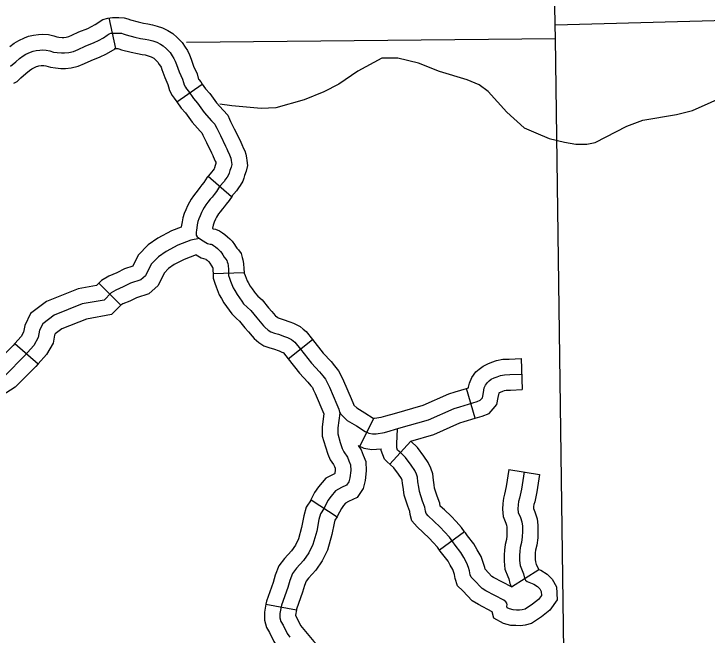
# Model space of a CAD drawing. Extents: x 1377389 to 1380723, y 1168351 to 1170484.
# Drawn here: x 1379477.4 to 1379544.4, y 1168886.6 to 1168946.6 of the extents above; entities that cross this region are included whole.
import ezdxf

# ---------------------------------------------------------------- set-up
doc = ezdxf.new("R2010")
doc.units = 0
doc.layers.add('B_Fill', color=7, linetype='Continuous')

msp = doc.modelspace()

# ---------------------------------------------------------------- linework, layer by layer
at = {"layer": 'B_Fill'}
for p, q in [((1379487.23, 1168943.246), (1379486.56, 1168946.216)), ((1379493.119, 1168938.103), (1379495.576, 1168939.824)), ((1379496.147, 1168930.94), (1379498.406, 1168928.965)), ((1379496.615, 1168921.522), (1379499.613, 1168921.617)), ((1379485.572, 1168920.58), (1379487.694, 1168918.46)), ((1379503.884, 1168913.271), (1379506.234, 1168915.136)), ((1379477.467, 1168914.779), (1379479.725, 1168912.804)), ((1379521.96, 1168907.541), (1379521.103, 1168910.416)), ((1379510.811, 1168904.835), (1379512.153, 1168907.518)), ((1379515.716, 1168905.342), (1379513.702, 1168903.119)), ((1379525.188, 1168902.581), (1379528.153, 1168902.122)), ((1379506.087, 1168899.66), (1379508.603, 1168898.026)), ((1379520.924, 1168896.586), (1379518.514, 1168894.799)), ((1379525.452, 1168891.274), (1379528.085, 1168892.94)), ((1379501.723, 1168889.576), (1379504.672, 1168889.024))]:
    msp.add_line(p, q, dxfattribs=at)
for points in [[(1379532.56, 1168720.8), (1379532.489, 1168733.387), (1379532.476, 1168733.801), (1379531.151, 1168839.443), (1379531.13, 1168840.187), (1379529.701, 1168944.238), (1379529.674, 1168945.54), (1379529.536, 1168953.218)], [(1379485.378, 1168945.676), (1379485.521, 1168945.776), (1379485.947, 1168946.062), (1379486.451, 1168946.202)], [(1379486.451, 1168946.202), (1379486.902, 1168946.259), (1379487.224, 1168946.246), (1379487.516, 1168946.246), (1379488.012, 1168946.215), (1379488.378, 1168946.113), (1379488.645, 1168946.018), (1379489.391, 1168945.829), (1379489.9, 1168945.714), (1379490.312, 1168945.644), (1379490.746, 1168945.557), (1379491.216, 1168945.431), (1379491.739, 1168945.253), (1379492.253, 1168945.016), (1379492.712, 1168944.724), (1379493.153, 1168944.319), (1379493.633, 1168943.829), (1379493.922, 1168943.379), (1379494.133, 1168943.07), (1379494.343, 1168942.65), (1379494.499, 1168942.232), (1379494.731, 1168941.559), (1379495.067, 1168940.818), (1379495.184, 1168940.408), (1379495.209, 1168940.325), (1379495.223, 1168940.297), (1379495.245, 1168940.267), (1379495.43, 1168940.033), (1379495.576, 1168939.824)], [(1379529.674, 1168945.54), (1379546.231, 1168946.004)], [(1379476.966, 1168943.451), (1379477.407, 1168943.781), (1379477.834, 1168944.044), (1379478.385, 1168944.281), (1379478.773, 1168944.443), (1379479.271, 1168944.549), (1379479.753, 1168944.607), (1379480.145, 1168944.63), (1379480.703, 1168944.604), (1379481.21, 1168944.476), (1379481.503, 1168944.395), (1379481.712, 1168944.369), (1379482.042, 1168944.336), (1379482.183, 1168944.336), (1379482.417, 1168944.361), (1379482.662, 1168944.416), (1379482.956, 1168944.543), (1379483.654, 1168944.87), (1379484.515, 1168945.206), (1379484.872, 1168945.376), (1379485.227, 1168945.57), (1379485.378, 1168945.676)], [(1379477.049, 1168941.547), (1379477.556, 1168941.97), (1379477.914, 1168942.287), (1379478.252, 1168942.54), (1379478.526, 1168942.709), (1379478.97, 1168942.899), (1379479.223, 1168943.005), (1379479.518, 1168943.068), (1379479.885, 1168943.112), (1379480.153, 1168943.128), (1379480.483, 1168943.112), (1379480.827, 1168943.026), (1379481.207, 1168942.92), (1379481.545, 1168942.878), (1379481.967, 1168942.836), (1379482.262, 1168942.836), (1379482.663, 1168942.878), (1379483.128, 1168942.984), (1379483.571, 1168943.174), (1379484.246, 1168943.491), (1379485.112, 1168943.829), (1379485.555, 1168944.04), (1379486.019, 1168944.294), (1379486.37, 1168944.539), (1379486.582, 1168944.682), (1379486.746, 1168944.727)], [(1379486.746, 1168944.727), (1379486.966, 1168944.755), (1379487.194, 1168944.746), (1379487.469, 1168944.746), (1379487.761, 1168944.727), (1379487.926, 1168944.682), (1379488.209, 1168944.581), (1379489.042, 1168944.37), (1379489.609, 1168944.242), (1379490.038, 1168944.169), (1379490.404, 1168944.096), (1379490.779, 1168943.995), (1379491.181, 1168943.858), (1379491.534, 1168943.695), (1379491.796, 1168943.529), (1379492.109, 1168943.241), (1379492.454, 1168942.89), (1379492.671, 1168942.551), (1379492.837, 1168942.308), (1379492.965, 1168942.052), (1379493.086, 1168941.726), (1379493.336, 1168941.003), (1379493.655, 1168940.3), (1379493.744, 1168939.989), (1379493.81, 1168939.766), (1379493.938, 1168939.515), (1379494.047, 1168939.364), (1379494.226, 1168939.136), (1379494.721, 1168938.431), (1379495.118, 1168937.986), (1379495.764, 1168937.084), (1379496.472, 1168936.283), (1379496.775, 1168935.964), (1379496.846, 1168935.805), (1379496.963, 1168935.555), (1379497.322, 1168934.844), (1379497.814, 1168933.837), (1379497.947, 1168933.571), (1379498.017, 1168933.407), (1379498.189, 1168933.001), (1379498.275, 1168932.821), (1379498.321, 1168932.673), (1379498.368, 1168932.431), (1379498.399, 1168932.251), (1379498.415, 1168932.056), (1379498.368, 1168931.814), (1379498.251, 1168931.478), (1379498.165, 1168931.228), (1379498.111, 1168931.072), (1379497.97, 1168930.837), (1379497.83, 1168930.634), (1379497.681, 1168930.415), (1379497.244, 1168929.916), (1379496.941, 1168929.443), (1379496.707, 1168929.149), (1379496.519, 1168928.914), (1379496.343, 1168928.691), (1379496.12, 1168928.409), (1379495.932, 1168928.162), (1379495.768, 1168927.915), (1379495.638, 1168927.692), (1379495.498, 1168927.422), (1379495.357, 1168927.093), (1379495.228, 1168926.799), (1379495.157, 1168926.552), (1379495.087, 1168926.212), (1379495.032, 1168925.94), (1379495, 1168925.706), (1379494.978, 1168925.511), (1379494.978, 1168925.37), (1379494.989, 1168925.218), (1379495.07, 1168925.082), (1379495.266, 1168924.93), (1379495.483, 1168924.783), (1379496.073, 1168924.419), (1379496.204, 1168924.385), (1379496.347, 1168924.373), (1379496.439, 1168924.356), (1379496.525, 1168924.322), (1379496.656, 1168924.23), (1379496.856, 1168924.087), (1379497.028, 1168923.949), (1379497.194, 1168923.789), (1379497.326, 1168923.657), (1379497.451, 1168923.491), (1379497.543, 1168923.342), (1379497.7, 1168923.118), (1379497.859, 1168922.897), (1379497.941, 1168922.792), (1379497.978, 1168922.65), (1379498.033, 1168922.48), (1379498.069, 1168922.283), (1379498.104, 1168921.899), (1379498.122, 1168921.322), (1379498.195, 1168921.065), (1379498.305, 1168920.791), (1379498.552, 1168920.14), (1379498.717, 1168919.884), (1379498.936, 1168919.499), (1379499.156, 1168919.188), (1379499.394, 1168918.849)], [(1379494.057, 1168943.868), (1379529.701, 1168944.238)], [(1379477.363, 1168939.916), (1379477.675, 1168940.086), (1379478.037, 1168940.418), (1379478.533, 1168940.832), (1379478.863, 1168941.123), (1379479.097, 1168941.299), (1379479.219, 1168941.374), (1379479.554, 1168941.518), (1379479.673, 1168941.567), (1379479.766, 1168941.587), (1379480.017, 1168941.617), (1379480.161, 1168941.626), (1379480.264, 1168941.621), (1379480.444, 1168941.576), (1379480.911, 1168941.446), (1379481.377, 1168941.388), (1379481.892, 1168941.336), (1379482.341, 1168941.336), (1379482.909, 1168941.396), (1379483.593, 1168941.552), (1379484.185, 1168941.805), (1379484.838, 1168942.112), (1379485.708, 1168942.451), (1379486.237, 1168942.704), (1379487.23, 1168943.246)], [(1379487.1, 1168943.219), (1379487.137, 1168943.246)], [(1379487.137, 1168943.246), (1379487.422, 1168943.246), (1379487.501, 1168943.241), (1379487.774, 1168943.144), (1379488.692, 1168942.912), (1379489.317, 1168942.77), (1379489.765, 1168942.694), (1379490.062, 1168942.635), (1379490.342, 1168942.559), (1379490.624, 1168942.463), (1379490.815, 1168942.375), (1379490.879, 1168942.334), (1379491.065, 1168942.163), (1379491.275, 1168941.95), (1379491.42, 1168941.723), (1379491.541, 1168941.546), (1379491.587, 1168941.453), (1379491.674, 1168941.22), (1379491.941, 1168940.447), (1379492.243, 1168939.781), (1379492.304, 1168939.569), (1379492.411, 1168939.207), (1379492.653, 1168938.733), (1379492.849, 1168938.46), (1379493.023, 1168938.24), (1379493.119, 1168938.103)], [(1379525.014, 1168937.109), (1379523.189, 1168939.095), (1379522.321, 1168939.758), (1379521.162, 1168940.229), (1379518.49, 1168941.035), (1379516.476, 1168941.849), (1379514.458, 1168942.322), (1379512.94, 1168942.316), (1379510.597, 1168941.071), (1379508.754, 1168939.808), (1379507.327, 1168939.084), (1379505.423, 1168938.3), (1379502.679, 1168937.538), (1379501.263, 1168937.477), (1379498.416, 1168937.713), (1379497.255, 1168937.888)], [(1379495.576, 1168939.824), (1379495.899, 1168939.364), (1379496.291, 1168938.924), (1379496.939, 1168938.02), (1379497.578, 1168937.296), (1379498.038, 1168936.812), (1379498.209, 1168936.432), (1379498.312, 1168936.212), (1379498.666, 1168935.511), (1379499.159, 1168934.501), (1379499.308, 1168934.202), (1379499.397, 1168933.994), (1379499.557, 1168933.617), (1379499.673, 1168933.373), (1379499.778, 1168933.042), (1379499.844, 1168932.702), (1379499.889, 1168932.44), (1379499.927, 1168931.972), (1379499.82, 1168931.422), (1379499.669, 1168930.987), (1379499.583, 1168930.737), (1379499.476, 1168930.432), (1379499.232, 1168930.024), (1379499.067, 1168929.787), (1379498.871, 1168929.497), (1379498.406, 1168928.965)], [(1379525.014, 1168937.109), (1379526.693, 1168935.591), (1379527.803, 1168935.103), (1379529.113, 1168934.581), (1379530.579, 1168934.203), (1379531.66, 1168934.034), (1379532.737, 1168934.005), (1379533.53, 1168934.169), (1379536.613, 1168935.759), (1379538.151, 1168936.343), (1379541.403, 1168936.898), (1379542.947, 1168937.283), (1379546.568, 1168938.889), (1379546.778, 1168939.042)], [(1379493.119, 1168938.103), (1379493.543, 1168937.498), (1379493.946, 1168937.047), (1379494.589, 1168936.148), (1379495.366, 1168935.27), (1379495.514, 1168935.113), (1379495.614, 1168934.899), (1379495.979, 1168934.177), (1379496.469, 1168933.173), (1379496.585, 1168932.94), (1379496.637, 1168932.82), (1379496.82, 1168932.385), (1379496.869, 1168932.284), (1379496.893, 1168932.16), (1379496.895, 1168932.145), (1379496.834, 1168931.968), (1379496.748, 1168931.719), (1379496.745, 1168931.711), (1379496.709, 1168931.65), (1379496.592, 1168931.482), (1379496.492, 1168931.333), (1379496.147, 1168930.94)], [(1379496.147, 1168930.94), (1379496.041, 1168930.819), (1379495.721, 1168930.318), (1379495.535, 1168930.086), (1379495.344, 1168929.847), (1379495.166, 1168929.62), (1379494.935, 1168929.328), (1379494.71, 1168929.033), (1379494.493, 1168928.707), (1379494.323, 1168928.415), (1379494.141, 1168928.065), (1379493.981, 1168927.69), (1379493.813, 1168927.309), (1379493.699, 1168926.91), (1379493.617, 1168926.51), (1379493.553, 1168926.191), (1379493.525, 1168925.991)], [(1379498.447, 1168929.012), (1379498.162, 1168928.567), (1379497.878, 1168928.212), (1379497.694, 1168927.981), (1379497.52, 1168927.761), (1379497.305, 1168927.489), (1379497.154, 1168927.291), (1379497.042, 1168927.123), (1379496.953, 1168926.969), (1379496.854, 1168926.779), (1379496.733, 1168926.496), (1379496.642, 1168926.289), (1379496.615, 1168926.194), (1379496.557, 1168925.913), (1379496.551, 1168925.886), (1379496.61, 1168925.85), (1379496.86, 1168925.803), (1379497.241, 1168925.65), (1379497.521, 1168925.456), (1379497.762, 1168925.283), (1379498.02, 1168925.076), (1379498.246, 1168924.859), (1379498.459, 1168924.645), (1379498.691, 1168924.339), (1379498.798, 1168924.165), (1379498.923, 1168923.986), (1379499.059, 1168923.797), (1379499.316, 1168923.469), (1379499.419, 1168923.068), (1379499.49, 1168922.85), (1379499.557, 1168922.487), (1379499.601, 1168921.989), (1379499.613, 1168921.617)], [(1379493.525, 1168925.991), (1379492.588, 1168925.632), (1379491.286, 1168924.949), (1379490.357, 1168924.295), (1379489.39, 1168923.29), (1379488.876, 1168922.235), (1379488.874, 1168922.233), (1379488.061, 1168921.97), (1379487.299, 1168921.588), (1379486.545, 1168921.269), (1379485.845, 1168920.853), (1379485.572, 1168920.58)], [(1379495.291, 1168924.913), (1379494.479, 1168924.75), (1379493.206, 1168924.262), (1379492.069, 1168923.666), (1379491.339, 1168923.152), (1379490.635, 1168922.42), (1379490.093, 1168921.309), (1379489.633, 1168920.903), (1379488.632, 1168920.578), (1379487.928, 1168920.226), (1379487.224, 1168919.928), (1379486.773, 1168919.66), (1379486.075, 1168918.961), (1379483.98, 1168918.58), (1379481.251, 1168917.5), (1379480.172, 1168916.674), (1379479.854, 1168916.038), (1379479.727, 1168915.339), (1379479.283, 1168914.577), (1379478.394, 1168913.561), (1379476.553, 1168911.718)], [(1379494.975, 1168923.334), (1379493.825, 1168922.893), (1379492.853, 1168922.384), (1379492.32, 1168922.008), (1379491.88, 1168921.55), (1379491.311, 1168920.383), (1379490.393, 1168919.572), (1379489.202, 1168919.186), (1379488.557, 1168918.863), (1379487.903, 1168918.586), (1379487.701, 1168918.466), (1379487.695, 1168918.46)], [(1379494.975, 1168923.334), (1379495.476, 1168923.024), (1379495.929, 1168922.906), (1379495.951, 1168922.89), (1379496.036, 1168922.822), (1379496.142, 1168922.719), (1379496.192, 1168922.67), (1379496.212, 1168922.643), (1379496.288, 1168922.519), (1379496.476, 1168922.251), (1379496.575, 1168922.113), (1379496.576, 1168922.11), (1379496.581, 1168922.079), (1379496.606, 1168921.808), (1379496.615, 1168921.522)], [(1379496.615, 1168921.522), (1379496.628, 1168921.089), (1379496.774, 1168920.58), (1379496.907, 1168920.246), (1379497.205, 1168919.461), (1379497.433, 1168919.106), (1379497.669, 1168918.694), (1379497.929, 1168918.325), (1379498.174, 1168917.976), (1379498.43, 1168917.625), (1379498.893, 1168917.174), (1379499.165, 1168916.924), (1379499.676, 1168916.288), (1379500.027, 1168915.879), (1379500.386, 1168915.47), (1379500.593, 1168915.248), (1379501.052, 1168914.866), (1379501.53, 1168914.541), (1379502.09, 1168914.344), (1379502.46, 1168914.236), (1379502.989, 1168914.045), (1379503.263, 1168913.941), (1379503.343, 1168913.907), (1379503.372, 1168913.891), (1379503.386, 1168913.88), (1379503.407, 1168913.86), (1379503.887, 1168913.268), (1379503.884, 1168913.272)], [(1379499.613, 1168921.617), (1379499.615, 1168921.555), (1379499.616, 1168921.551), (1379499.702, 1168921.335), (1379499.898, 1168920.819), (1379500, 1168920.662), (1379500.203, 1168920.305), (1379500.382, 1168920.051), (1379500.613, 1168919.723), (1379500.705, 1168919.597), (1379500.956, 1168919.352), (1379501.361, 1168918.98), (1379501.984, 1168918.205), (1379502.292, 1168917.845), (1379502.61, 1168917.485), (1379502.659, 1168917.432), (1379502.859, 1168917.265), (1379502.893, 1168917.242), (1379503.01, 1168917.201), (1379503.39, 1168917.089), (1379504.033, 1168916.858), (1379504.381, 1168916.725), (1379504.648, 1168916.612), (1379505.023, 1168916.408), (1379505.338, 1168916.163), (1379505.609, 1168915.908), (1379506.228, 1168915.144), (1379506.235, 1168915.135)], [(1379485.572, 1168920.58), (1379485.345, 1168920.353), (1379483.566, 1168920.029), (1379480.505, 1168918.818), (1379478.985, 1168917.654), (1379478.417, 1168916.517), (1379478.299, 1168915.867), (1379478.059, 1168915.456), (1379477.467, 1168914.779)], [(1379487.694, 1168918.46), (1379486.805, 1168917.569), (1379484.394, 1168917.13), (1379481.997, 1168916.182), (1379481.359, 1168915.693), (1379481.292, 1168915.56), (1379481.156, 1168914.812), (1379480.507, 1168913.698), (1379479.725, 1168912.804)], [(1379499.394, 1168918.849), (1379499.567, 1168918.611), (1379499.924, 1168918.263), (1379500.263, 1168917.952), (1379500.83, 1168917.247), (1379501.159, 1168916.862), (1379501.498, 1168916.477), (1379501.626, 1168916.34), (1379501.955, 1168916.065), (1379502.212, 1168915.891), (1379502.55, 1168915.772), (1379502.925, 1168915.662), (1379503.511, 1168915.452), (1379503.822, 1168915.333), (1379503.996, 1168915.259), (1379504.197, 1168915.15), (1379504.362, 1168915.021), (1379504.508, 1168914.884), (1379505.057, 1168914.206), (1379506.118, 1168912.869), (1379506.896, 1168912.018), (1379507.216, 1168911.651), (1379507.482, 1168911.322), (1379507.646, 1168910.992), (1379507.857, 1168910.553), (1379508.58, 1168908.868), (1379508.763, 1168908.41), (1379508.836, 1168908.144), (1379508.928, 1168907.967), (1379509.583, 1168907.336), (1379510.487, 1168906.803), (1379511.324, 1168906.255), (1379511.658, 1168906.088), (1379512.039, 1168906.027), (1379512.366, 1168906.05), (1379513.171, 1168906.172), (1379513.734, 1168906.324), (1379514.578, 1168906.575), (1379517.436, 1168907.401), (1379519.928, 1168908.493), (1379520.449, 1168908.656), (1379522.143, 1168909.161), (1379522.434, 1168909.278), (1379522.561, 1168909.416), (1379522.646, 1168909.522), (1379522.71, 1168909.83), (1379522.784, 1168910.255), (1379522.826, 1168910.467), (1379522.943, 1168910.732), (1379523.134, 1168910.998), (1379523.304, 1168911.146), (1379523.505, 1168911.306), (1379523.792, 1168911.444), (1379524.078, 1168911.56), (1379524.407, 1168911.677), (1379524.768, 1168911.741), (1379525.287, 1168911.762), (1379526.443, 1168911.805)], [(1379506.234, 1168915.136), (1379507.261, 1168913.843), (1379508.015, 1168913.017), (1379508.366, 1168912.616), (1379508.752, 1168912.137), (1379508.994, 1168911.651), (1379509.223, 1168911.172), (1379509.966, 1168909.442), (1379510.187, 1168908.889), (1379510.206, 1168908.818), (1379510.496, 1168908.539), (1379511.279, 1168908.078), (1379512.073, 1168907.558), (1379512.153, 1168907.518)], [(1379477.467, 1168914.779), (1379477.298, 1168914.585), (1379475.613, 1168912.899), (1379474.303, 1168912.08), (1379472.322, 1168911.12), (1379470.711, 1168910.069), (1379469.165, 1168908.788)], [(1379503.884, 1168913.271), (1379504.976, 1168911.896), (1379505.778, 1168911.018), (1379506.067, 1168910.687), (1379506.212, 1168910.507), (1379506.299, 1168910.333), (1379506.491, 1168909.933), (1379507.336, 1168907.961)], [(1379521.103, 1168910.416), (1379521.3, 1168910.475), (1379521.31, 1168910.531), (1379521.388, 1168910.921), (1379521.633, 1168911.48), (1379522.017, 1168912.013), (1379522.344, 1168912.3), (1379522.705, 1168912.585), (1379523.182, 1168912.815), (1379523.544, 1168912.962), (1379524.023, 1168913.133), (1379524.606, 1168913.236), (1379525.229, 1168913.261), (1379526.388, 1168913.304), (1379526.499, 1168910.306)], [(1379479.725, 1168912.804), (1379479.491, 1168912.536), (1379477.494, 1168910.537), (1379475.757, 1168909.45), (1379473.802, 1168908.504), (1379472.493, 1168907.65), (1379471.079, 1168906.478)], [(1379512.116, 1168907.536), (1379512.201, 1168907.542), (1379512.863, 1168907.642), (1379513.324, 1168907.767), (1379514.156, 1168908.014), (1379516.925, 1168908.814), (1379519.401, 1168909.9), (1379520.011, 1168910.09), (1379521.103, 1168910.416)], [(1379521.96, 1168907.541), (1379522.638, 1168907.743), (1379523.307, 1168908.012), (1379523.7, 1168908.438), (1379524.042, 1168908.867), (1379524.183, 1168909.549), (1379524.259, 1168909.979), (1379524.261, 1168909.991), (1379524.264, 1168909.993), (1379524.306, 1168910.026), (1379524.401, 1168910.072), (1379524.613, 1168910.159), (1379524.791, 1168910.222), (1379524.929, 1168910.246), (1379525.345, 1168910.263), (1379526.499, 1168910.306)], [(1379508.86, 1168908.049), (1379508.675, 1168906.617), (1379508.675, 1168906.034), (1379508.913, 1168905.213), (1379509.099, 1168904.629), (1379509.258, 1168904.285), (1379509.602, 1168903.781), (1379509.734, 1168903.437), (1379509.893, 1168903.039), (1379509.92, 1168902.509), (1379509.84, 1168901.793), (1379509.734, 1168901.395), (1379509.523, 1168901.077), (1379509.019, 1168900.839), (1379508.463, 1168900.547), (1379508.013, 1168900.017), (1379507.722, 1168899.593), (1379507.351, 1168898.851), (1379507.006, 1168898.321), (1379506.848, 1168897.764), (1379506.636, 1168896.651), (1379506.265, 1168895.352), (1379505.868, 1168894.53), (1379505.364, 1168893.814), (1379504.676, 1168893.046), (1379504.305, 1168892.542), (1379504.04, 1168891.879), (1379503.837, 1168891.197), (1379503.231, 1168889.477), (1379503.079, 1168888.667), (1379503.079, 1168888.263), (1379503.18, 1168887.908), (1379503.382, 1168887.554), (1379503.787, 1168886.745), (1379504.039, 1168886.39)], [(1379507.336, 1168907.961), (1379507.175, 1168906.714), (1379507.175, 1168905.821), (1379507.478, 1168904.776), (1379507.698, 1168904.086), (1379507.948, 1168903.542), (1379508.265, 1168903.079), (1379508.338, 1168902.889), (1379508.408, 1168902.714), (1379508.416, 1168902.554), (1379508.376, 1168902.194), (1379508.35, 1168902.181), (1379507.509, 1168901.74), (1379506.82, 1168900.93), (1379506.426, 1168900.356), (1379506.047, 1168899.597), (1379506.088, 1168899.66)], [(1379515.716, 1168905.342), (1379517.948, 1168905.987), (1379520.454, 1168907.086), (1379520.887, 1168907.221), (1379521.96, 1168907.541)], [(1379526.764, 1168889.111), (1379526.484, 1168889.041), (1379526.239, 1168889.006), (1379525.925, 1168889.017), (1379525.61, 1168889.029), (1379525.26, 1168889.122), (1379525.051, 1168889.239), (1379525.016, 1168889.379), (1379525.039, 1168889.519), (1379525.016, 1168889.682), (1379524.922, 1168889.811), (1379524.701, 1168889.974), (1379522.988, 1168890.861), (1379522.614, 1168891.088), (1379521.818, 1168891.929), (1379521.543, 1168892.189), (1379521.47, 1168892.407), (1379521.412, 1168892.798), (1379521.311, 1168893.117), (1379521.152, 1168893.552), (1379520.847, 1168894.088), (1379520.572, 1168894.567), (1379520.008, 1168895.291), (1379519.79, 1168895.596), (1379519.457, 1168896.045), (1379518.994, 1168896.567), (1379518.559, 1168897.031), (1379517.951, 1168897.596), (1379517.401, 1168898.103), (1379517.198, 1168898.335), (1379517.14, 1168898.567), (1379517.068, 1168898.944), (1379516.85, 1168899.524), (1379516.561, 1168900.452), (1379516.488, 1168900.886), (1379516.416, 1168901.408), (1379516.387, 1168901.858), (1379516.286, 1168902.133), (1379516.112, 1168902.495), (1379515.75, 1168903.003), (1379515.228, 1168903.742), (1379514.75, 1168904.191), (1379514.446, 1168904.467), (1379514.359, 1168904.699), (1379514.359, 1168905.105), (1379514.446, 1168906.496)], [(1379520.924, 1168896.586), (1379520.623, 1168896.992), (1379520.102, 1168897.578), (1379519.619, 1168898.094), (1379518.97, 1168898.697), (1379518.572, 1168899.064), (1379518.517, 1168899.352), (1379518.27, 1168900.011), (1379518.023, 1168900.8), (1379517.971, 1168901.113), (1379517.909, 1168901.56), (1379517.87, 1168902.171), (1379517.669, 1168902.718), (1379517.408, 1168903.261), (1379516.973, 1168903.871), (1379516.367, 1168904.731), (1379515.716, 1168905.342)], [(1379510.64, 1168904.92), (1379510.939, 1168904.483), (1379511.131, 1168903.984), (1379511.379, 1168903.363), (1379511.424, 1168902.463), (1379511.319, 1168901.516), (1379511.12, 1168900.77), (1379510.541, 1168899.9), (1379509.689, 1168899.496), (1379509.418, 1168899.354), (1379509.206, 1168899.105), (1379509.017, 1168898.829), (1379508.655, 1168898.105), (1379508.603, 1168898.025)], [(1379510.64, 1168904.92), (1379511.193, 1168904.643), (1379511.971, 1168904.519), (1379512.859, 1168904.581)], [(1379513.455, 1168903.341), (1379513.169, 1168903.599), (1379512.859, 1168904.427), (1379512.859, 1168904.581)], [(1379518.514, 1168894.799), (1379518.292, 1168895.099), (1379517.885, 1168895.556), (1379517.5, 1168895.967), (1379516.932, 1168896.495), (1379516.325, 1168897.055), (1379515.83, 1168897.621), (1379515.675, 1168898.244), (1379515.618, 1168898.537), (1379515.431, 1168899.037), (1379515.098, 1168900.103), (1379515.005, 1168900.66), (1379514.923, 1168901.257), (1379514.904, 1168901.544), (1379514.902, 1168901.548), (1379514.815, 1168901.73), (1379514.526, 1168902.135), (1379514.09, 1168902.753), (1379513.733, 1168903.089), (1379513.455, 1168903.341)], [(1379525.188, 1168902.581), (1379524.937, 1168900.959), (1379524.782, 1168900.194), (1379524.675, 1168899.83), (1379524.606, 1168899.311), (1379524.572, 1168898.752), (1379524.642, 1168898.046), (1379524.917, 1168897.42), (1379524.988, 1168897.202), (1379525.008, 1168897.028), (1379525.008, 1168896.628), (1379524.998, 1168896.185), (1379524.959, 1168895.827), (1379524.832, 1168895.355), (1379524.768, 1168894.81), (1379524.739, 1168894.349), (1379524.74, 1168893.725), (1379524.828, 1168892.962), (1379525.089, 1168892.248), (1379525.197, 1168892.023), (1379525.293, 1168891.592), (1379525.452, 1168891.274)], [(1379526.671, 1168902.351), (1379526.414, 1168900.695), (1379526.239, 1168899.832), (1379526.146, 1168899.517), (1379526.1, 1168899.167), (1379526.076, 1168898.782), (1379526.111, 1168898.432), (1379526.321, 1168897.953), (1379526.461, 1168897.522), (1379526.508, 1168897.113), (1379526.508, 1168896.612), (1379526.496, 1168896.087), (1379526.438, 1168895.55), (1379526.309, 1168895.072), (1379526.263, 1168894.675), (1379526.239, 1168894.302), (1379526.24, 1168893.812), (1379526.298, 1168893.31), (1379526.473, 1168892.832), (1379526.624, 1168892.517), (1379526.717, 1168892.097), (1379526.822, 1168891.887), (1379526.974, 1168891.782)], [(1379528.153, 1168902.122), (1379527.891, 1168900.431), (1379527.697, 1168899.469), (1379527.618, 1168899.203), (1379527.594, 1168899.022), (1379527.581, 1168898.815), (1379527.725, 1168898.487), (1379527.934, 1168897.841), (1379528.008, 1168897.199), (1379528.008, 1168896.595), (1379527.994, 1168895.989), (1379527.916, 1168895.273), (1379527.786, 1168894.789), (1379527.757, 1168894.541), (1379527.739, 1168894.255), (1379527.74, 1168893.899), (1379527.767, 1168893.659), (1379527.856, 1168893.416), (1379528.085, 1168892.94)], [(1379506.087, 1168899.66), (1379505.626, 1168898.949), (1379505.387, 1168898.111), (1379505.175, 1168896.997), (1379504.858, 1168895.888), (1379504.57, 1168895.293), (1379504.188, 1168894.749), (1379503.511, 1168893.993), (1379502.983, 1168893.277), (1379502.622, 1168892.373), (1379502.41, 1168891.661), (1379501.778, 1168889.867), (1379501.723, 1168889.576)], [(1379508.603, 1168898.026), (1379508.387, 1168897.692), (1379508.309, 1168897.417), (1379508.097, 1168896.304), (1379507.672, 1168894.815), (1379507.165, 1168893.767), (1379506.541, 1168892.879), (1379505.841, 1168892.098), (1379505.627, 1168891.807), (1379505.458, 1168891.386), (1379505.264, 1168890.734), (1379504.684, 1168889.087), (1379504.672, 1168889.024)], [(1379525.452, 1168891.274), (1379523.723, 1168892.169), (1379523.565, 1168892.265), (1379522.904, 1168892.963), (1379522.878, 1168893.137), (1379522.731, 1168893.603), (1379522.517, 1168894.184), (1379522.15, 1168894.832), (1379521.82, 1168895.406), (1379521.21, 1168896.188), (1379521.003, 1168896.478), (1379520.924, 1168896.586)], [(1379527.381, 1168887.719), (1379526.773, 1168887.567), (1379526.318, 1168887.502), (1379525.869, 1168887.518), (1379525.386, 1168887.536), (1379524.694, 1168887.721), (1379523.753, 1168888.244), (1379523.601, 1168888.854), (1379522.252, 1168889.552), (1379521.663, 1168889.911), (1379520.757, 1168890.868), (1379520.238, 1168891.359), (1379520.006, 1168892.057), (1379519.946, 1168892.459), (1379519.891, 1168892.632), (1379519.786, 1168892.92), (1379519.545, 1168893.344), (1379519.325, 1168893.728), (1379518.805, 1168894.394), (1379518.577, 1168894.713), (1379518.514, 1168894.799)], [(1379528.085, 1168892.94), (1379528.29, 1168892.853), (1379528.898, 1168892.479), (1379529.392, 1168891.984), (1379529.794, 1168891.26), (1379529.884, 1168890.002), (1379529.163, 1168888.992), (1379528.355, 1168888.37), (1379527.381, 1168887.719)], [(1379526.974, 1168891.782), (1379527.6, 1168891.516), (1379527.961, 1168891.294), (1379528.183, 1168891.072), (1379528.322, 1168890.822), (1379528.349, 1168890.434), (1379528.072, 1168890.045), (1379527.48, 1168889.589), (1379526.764, 1168889.111)], [(1379501.723, 1168889.576), (1379501.579, 1168888.807), (1379501.579, 1168888.053), (1379501.787, 1168887.322), (1379502.059, 1168886.847), (1379502.497, 1168885.969), (1379502.857, 1168885.465), (1379504.137, 1168883.97), (1379504.986, 1168883.07), (1379506.335, 1168881.431), (1379507.106, 1168880.342), (1379507.321, 1168879.932)], [(1379504.672, 1168889.024), (1379504.579, 1168888.528), (1379504.579, 1168888.484), (1379504.706, 1168888.262), (1379505.076, 1168887.52), (1379505.222, 1168887.316), (1379506.369, 1168885.977), (1379507.238, 1168885.055), (1379508.721, 1168883.253), (1379509.669, 1168881.914), (1379509.977, 1168881.329)]]:
    msp.add_lwpolyline(points, dxfattribs=at)

doc.saveas('drawing.dxf')
